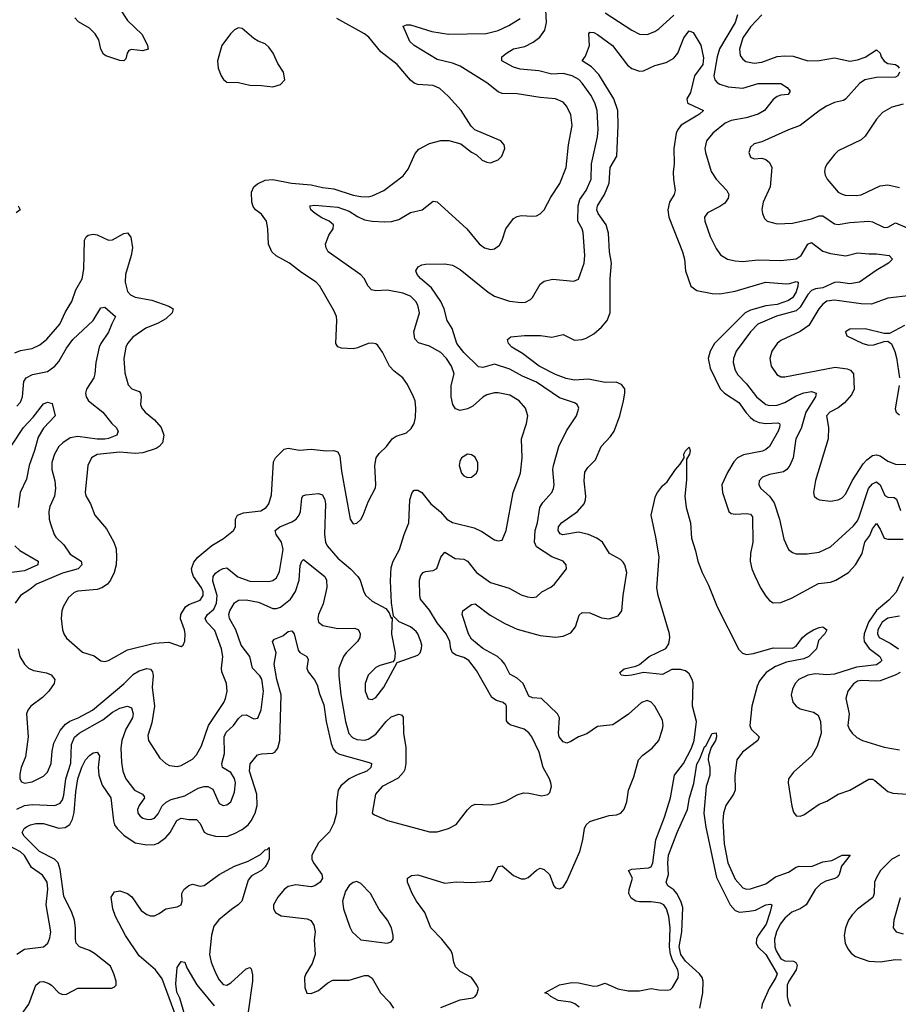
# Model space of a CAD drawing. Header units: inches. Extents: x 2001573 to 2220545, y 644482 to 846830.
# Tile 561 of 656: x 2101865 to 2106464, y 824250 to 829405. Entities that reach past the tile are written whole.
import ezdxf

# ---------------------------------------------------------------- set-up
doc = ezdxf.new("R2010")
doc.units = ezdxf.units.IN
doc.header["$MEASUREMENT"] = 0
doc.layers.add('C1802', color=7, linetype='Continuous')

msp = doc.modelspace()

# ---------------------------------------------------------------- linework, layer by layer
at = {"layer": 'C1802', "color": 5}
for points, elevation in [([(2101849.3, 825270.7), (2101890, 825290.6), (2101930, 825296.5), (2102048.6, 825291.4), (2102076.4, 825303.6), (2102090, 825320.9), (2102096.2, 825343.8), (2102106.6, 825430), (2102132.6, 825512.6), (2102135.4, 825610), (2102151.8, 825648.2), (2102175.7, 825670), (2102300.8, 825739.2), (2102350, 825779.4), (2102390, 825799.8), (2102430, 825811), (2102450, 825802.4), (2102458.5, 825770), (2102455.6, 825750), (2102421.2, 825690), (2102399.9, 825630), (2102395.1, 825590), (2102397.8, 825517.8), (2102405.4, 825470), (2102421.4, 825430), (2102466.2, 825370), (2102508.7, 825350), (2102516.8, 825336.8), (2102518.6, 825330), (2102490.8, 825290), (2102482.4, 825270), (2102483.8, 825250), (2102495.3, 825235.3), (2102510, 825224.8), (2102530, 825218.7), (2102550, 825217.8), (2102570, 825224.7), (2102590, 825247.4), (2102611.3, 825288.7), (2102631.2, 825308.8), (2102657.8, 825322.2), (2102730, 825340.8), (2102799, 825381), (2102830, 825390.8), (2102850.1, 825390.1), (2102875.4, 825375.4), (2102910, 825300.4), (2102930, 825290.4), (2102950, 825294), (2102969.6, 825310), (2102990, 825360.7), (2102994.6, 825410), (2102990, 825431.6), (2102970, 825463.1), (2102926.6, 825490), (2102924, 825510), (2102936.9, 825563.1), (2102935.1, 825650), (2102946, 825674), (2102984, 825710), (2103010, 825746.2), (2103030, 825762.7), (2103050, 825765.4), (2103090, 825744.4), (2103112.2, 825747.8), (2103129.1, 825790.9), (2103140.5, 825890), (2103132, 825952), (2103121.4, 825970), (2103083.5, 826010), (2103069.8, 826070), (2103025, 826130), (2102997.1, 826210), (2102963.4, 826270), (2102960.4, 826290), (2102964.7, 826310), (2102990, 826351.4), (2103010, 826365.4), (2103050, 826368), (2103114.7, 826354.7), (2103190, 826322.6), (2103210, 826321.5), (2103230, 826328.2), (2103282.5, 826370), (2103309.2, 826410.9), (2103327.4, 826470), (2103332.9, 826547.1), (2103341.6, 826570), (2103350, 826578.4), (2103461.6, 826490), (2103471.8, 826470), (2103472.3, 826432.3), (2103453.5, 826346.5), (2103429.6, 826290), (2103425.5, 826270), (2103429.6, 826249.6), (2103452.6, 826232.6), (2103530, 826217.8), (2103619.4, 826219.4), (2103638.3, 826210), (2103648.1, 826190), (2103645.6, 826170), (2103634, 826150), (2103574, 826090), (2103559.8, 826070), (2103535.5, 826010), (2103535.1, 825970), (2103546.5, 825870), (2103570.6, 825730), (2103588.3, 825668.3), (2103606.7, 825646.7), (2103630, 825635.9), (2103670, 825632.7), (2103690, 825637.7), (2103730, 825664.6), (2103783, 825730), (2103810, 825755.1), (2103850, 825769.1), (2103864.4, 825764.4), (2103872.2, 825752.2), (2103874.9, 825670), (2103886, 825594), (2103885.6, 825510), (2103880.9, 825479.1), (2103874.9, 825465.1), (2103846.2, 825433.8), (2103763.1, 825390), (2103728.4, 825350), (2103710.9, 825250.9), (2103722, 825242), (2103790, 825212.4), (2104010, 825152.4), (2104050, 825152), (2104109, 825170), (2104149.7, 825190.3), (2104210, 825268), (2104230, 825288), (2104250, 825297.1), (2104330, 825294), (2104370, 825300.4), (2104410, 825312.7), (2104470, 825346.4), (2104503, 825357), (2104530, 825355.8), (2104598.4, 825341.6), (2104630, 825347.3), (2104640.9, 825359.1), (2104649.5, 825390), (2104645.1, 825410), (2104638.4, 825430), (2104604.7, 825490), (2104583.8, 825570), (2104545.6, 825650), (2104531.1, 825671.1), (2104506, 825690), (2104432.9, 825712.9), (2104421.2, 825721.2), (2104413.6, 825733.6), (2104413.8, 825810), (2104410, 825817.6), (2104396.2, 825830), (2104361, 825841), (2104335.7, 825855.7), (2104256.5, 825996.5), (2104215.8, 826050), (2104190, 826066.1), (2104150, 826077.3), (2104129.8, 826090), (2104121.7, 826110), (2104116.2, 826150), (2104098, 826190), (2104050, 826246.1), (2104010, 826312.8), (2103963.5, 826370), (2103959.3, 826390), (2103958.3, 826470), (2103965.1, 826494.9), (2103977.2, 826510), (2103990, 826515.8), (2104030, 826521.3), (2104048.4, 826531.5), (2104070, 826590.7), (2104090, 826617), (2104144.2, 826584.2), (2104190, 826580.7), (2104210, 826570.2), (2104256.5, 826510), (2104330, 826457.2), (2104428.1, 826428.1), (2104490, 826394), (2104522.6, 826382.6), (2104550, 826379), (2104570, 826383.1), (2104598.4, 826410), (2104645.6, 826434.4), (2104664.7, 826450), (2104727.3, 826530), (2104725.1, 826550), (2104709.3, 826570), (2104650, 826592.2), (2104570, 826644.5), (2104560.7, 826670), (2104564.2, 826730), (2104575.5, 826770), (2104588.5, 826851.5), (2104603.7, 826876.3), (2104651.3, 826928.7), (2104659.8, 826950), (2104663.5, 826970), (2104656.5, 827050), (2104658.9, 827070), (2104687.4, 827170), (2104727.7, 827252.3), (2104778.9, 827330), (2104791.2, 827370), (2104782.9, 827390), (2104770, 827398.3), (2104690, 827424.5), (2104570, 827506.2), (2104497.5, 827537.5), (2104430, 827574.9), (2104350, 827601.8), (2104290, 827583.1), (2104267.2, 827587.2), (2104190, 827663), (2104154.1, 827710), (2104128.7, 827788.7), (2104102.7, 827830), (2104086.5, 827890), (2104068.8, 827928.8), (2104021.5, 828001.5), (2103963.8, 828050), (2103945.3, 828070), (2103939.1, 828090), (2103951.8, 828110), (2103970, 828120.9), (2103990, 828125.3), (2104090, 828126.4), (2104130, 828119.3), (2104170, 828097.1), (2104317.3, 827977.3), (2104350, 827957.2), (2104428.6, 827931.4), (2104490, 827923.2), (2104513.5, 827926.5), (2104539.6, 827940.4), (2104550, 827950.5), (2104590, 828020.5), (2104610, 828036.3), (2104654, 828046), (2104765.1, 828034.9), (2104790, 828046.8), (2104819.8, 828130), (2104823.9, 828170), (2104814.8, 828290), (2104808.9, 828310), (2104786.7, 828350), (2104788.4, 828430), (2104797.5, 828462.5), (2104831.2, 828510), (2104856.7, 828570), (2104858.5, 828650), (2104889.3, 828790.7), (2104893.7, 828830), (2104887.2, 828930), (2104875.7, 828970), (2104855.2, 829010), (2104810, 829072.2), (2104791.3, 829091.3), (2104757.4, 829110), (2104710, 829123.5), (2104650, 829119.9), (2104582.9, 829137), (2104485.2, 829145.2), (2104450, 829155.9), (2104389, 829190), (2104389.3, 829210), (2104413.7, 829230), (2104450, 829251.4), (2104510, 829265), (2104552.9, 829287.1), (2104587.5, 829312.5), (2104614.5, 829350), (2104622.6, 829390), (2104617.1, 829490)], 340), ([(2102390, 829462), (2102430, 829400.2), (2102506.3, 829326.3), (2102533.6, 829270), (2102538, 829250), (2102510, 829241.7), (2102450, 829248.6), (2102436.9, 829243.1), (2102427.2, 829230), (2102420.6, 829199.4), (2102410, 829189.8), (2102390, 829191.6), (2102315.4, 829215.4), (2102303.3, 829223.3), (2102290, 829249.6), (2102278.5, 829298.5), (2102260.6, 829330), (2102230, 829359.8), (2102173.4, 829393.4), (2102153.5, 829413.5)], 380), ([(2104930, 829440.6), (2105070, 829349.3), (2105110, 829329.2), (2105150, 829327.2), (2105190, 829342.3), (2105210, 829356.3), (2105290, 829427.7)], 340), ([(2105622.9, 829430), (2105609.6, 829390), (2105528.5, 829251.5), (2105515.5, 829210), (2105498.2, 829110), (2105503.6, 829090), (2105516.1, 829076.1), (2105530, 829067.3), (2105573.6, 829053.6), (2105650, 829046.4), (2105730, 829070.5), (2105850, 829070.1), (2105882.4, 829050), (2105899.1, 829030), (2105887.5, 829012.5), (2105850, 829009.7), (2105830, 829002), (2105810, 828986), (2105763.1, 828930), (2105730.3, 828910), (2105668.5, 828891.5), (2105590, 828876), (2105557.9, 828862.1), (2105494, 828810), (2105460.2, 828770), (2105452.2, 828730), (2105455, 828710), (2105483.9, 828610), (2105510.1, 828570.1), (2105566.5, 828510), (2105576.5, 828490), (2105573.8, 828470), (2105555.5, 828444.5), (2105530, 828426.4), (2105466.2, 828393.8), (2105450.3, 828370), (2105451.7, 828350), (2105479.1, 828270), (2105510, 828206), (2105533.4, 828173.4), (2105570, 828151.3), (2105610, 828141.6), (2105650, 828138), (2105730, 828147.4), (2105850, 828143.8), (2105930, 828152.3), (2105956.1, 828170), (2105990, 828230.2), (2106010, 828237.7), (2106070, 828193), (2106110, 828180.3), (2106190, 828167.8), (2106250, 828183.6), (2106310, 828178), (2106350, 828179.4), (2106416.3, 828170), (2106434, 828150), (2106412.2, 828130), (2106347.9, 828092.1), (2106261.3, 828030), (2106210, 828020.9), (2106150, 828030.4), (2106130, 828028.9), (2106070, 828001.2), (2106030, 827995.6), (2106010, 827987.1), (2105990, 827966.4), (2105950, 827898.7), (2105930, 827880.6), (2105826.8, 827853.2), (2105729.3, 827810), (2105691, 827770), (2105615, 827670), (2105600.9, 827630), (2105599.8, 827610), (2105610, 827568.9), (2105624.9, 827544.9), (2105670, 827498.4), (2105722.3, 827430), (2105770, 827390.1), (2105790, 827383.9), (2105830, 827387), (2105870, 827400.8), (2105930, 827435.1), (2105970, 827451.6), (2106010, 827458.5), (2106033.8, 827450), (2106030.8, 827430), (2105981.1, 827350), (2105955, 827265), (2105927.9, 827210), (2105913.1, 827110), (2105896.3, 827070), (2105880.7, 827050), (2105862.6, 827037.4), (2105790, 827023.1), (2105753.4, 827010), (2105735.8, 826990), (2105733.7, 826970), (2105744.9, 826950), (2105789.5, 826909.5), (2105814.6, 826874.6), (2105842.5, 826790), (2105865.1, 826685.1), (2105890, 826630.5), (2105910, 826615.8), (2105930, 826608.9), (2105987.9, 826607.9), (2106050, 826617.6), (2106110, 826644.4), (2106230, 826755.2), (2106250, 826781.3), (2106258.6, 826801.4), (2106307.9, 826950), (2106330, 826974.8), (2106350, 826985.2), (2106368.9, 826968.9), (2106393.8, 826913.8), (2106410, 826904.6), (2106443, 826903), (2106455, 826895), (2106475.5, 826835.5)], 340), ([(2105750.2, 829430), (2105690, 829367.6), (2105650.7, 829310), (2105632.6, 829250), (2105636.8, 829216.8), (2105650, 829197.3), (2105666.1, 829186.1), (2105710, 829177.1), (2105750, 829181.8), (2105830, 829212), (2105870, 829215.6), (2105913.2, 829213.2), (2105990, 829189.2), (2106050, 829190.2), (2106130, 829204.7), (2106210, 829186.8), (2106250, 829193.8), (2106290, 829208.6), (2106350, 829246.7), (2106369.1, 829229.1), (2106374, 829210), (2106390, 829187.3), (2106410, 829175.4), (2106450.2, 829170.2), (2106461.2, 829161.2), (2106468.7, 829150)], 360), ([(2101838.9, 827661.1), (2101870, 827672.6), (2101930, 827683.5), (2101970, 827703.2), (2102007.2, 827732.8), (2102074.4, 827810), (2102104.5, 827875.5), (2102138.8, 827930), (2102158.8, 827990), (2102191.7, 828048.2), (2102201.3, 828098.7), (2102205, 828250), (2102212.9, 828267.1), (2102224.2, 828275.7), (2102250, 828281.8), (2102270, 828278.9), (2102330, 828250.2), (2102350, 828252.1), (2102410, 828285.5), (2102430, 828288.5), (2102446.2, 828266.2), (2102455, 828210), (2102448.1, 828170), (2102418.3, 828070), (2102416.8, 828030), (2102430, 827981.1), (2102444.7, 827964.7), (2102470, 827952.5), (2102557, 827937), (2102645, 827905), (2102667.6, 827890), (2102663.8, 827870), (2102630, 827839), (2102590, 827816.4), (2102524.9, 827790), (2102456.7, 827743.3), (2102430.2, 827710), (2102421.5, 827690), (2102410.2, 827630), (2102415.5, 827555.5), (2102433.5, 827493.5), (2102451.4, 827471.4), (2102490, 827457.4), (2102498, 827450), (2102501.2, 827430), (2102498.3, 827390), (2102504.8, 827370), (2102521.6, 827350), (2102571, 827310), (2102606.2, 827270), (2102620.2, 827230), (2102611.9, 827190), (2102595.3, 827170), (2102579.6, 827160.4), (2102510, 827136.3), (2102470, 827133.9), (2102390, 827139.9), (2102270, 827127.7), (2102240.3, 827110), (2102221.2, 827070), (2102208.4, 826930), (2102212.1, 826912.1), (2102235.6, 826870), (2102258.6, 826810), (2102319.3, 826739.3), (2102358.6, 826670), (2102370, 826634.8), (2102372.6, 826590), (2102369.5, 826550), (2102358.9, 826510), (2102340.8, 826470), (2102324, 826450), (2102294.9, 826430), (2102270, 826421.6), (2102170, 826412.1), (2102150, 826406.2), (2102120, 826380), (2102092.6, 826330), (2102085.5, 826310), (2102081.5, 826270), (2102089, 826210), (2102095.6, 826190), (2102110, 826167), (2102193.9, 826093.9), (2102254.3, 826074.3), (2102290, 826047.3), (2102310, 826043.8), (2102330, 826050.3), (2102430, 826106.4), (2102570, 826140.1), (2102645.4, 826145.4), (2102710, 826123), (2102721.2, 826130), (2102729.6, 826150.3), (2102730.9, 826189.1), (2102728, 826210), (2102707.6, 826267.6), (2102709.2, 826290.8), (2102732.5, 826330), (2102750, 826342.2), (2102810, 826366), (2102826.2, 826390), (2102825.4, 826410), (2102817.3, 826430), (2102775, 826490), (2102767.2, 826510), (2102764.9, 826530), (2102775.9, 826564.1), (2102797, 826590), (2102870, 826651.7), (2102931.4, 826688.6), (2102984.7, 826730), (2102995.6, 826750), (2102995.3, 826790), (2103004.7, 826810), (2103037.1, 826822.9), (2103127.1, 826832.9), (2103156, 826850), (2103170, 826870.6), (2103183.5, 826916.5), (2103193.1, 827090), (2103204.4, 827110), (2103250, 827155.3), (2103270, 827161.6), (2103330, 827150.2), (2103390, 827156.9), (2103470, 827147.1), (2103510, 827148.9), (2103530, 827142.4), (2103540.2, 827120.2), (2103550, 827041), (2103595.3, 826790), (2103610, 826765.5), (2103630, 826768), (2103650, 826788), (2103663, 826810), (2103690, 826880.7), (2103727, 826953), (2103729.7, 826970.3), (2103723.5, 827070), (2103731.1, 827110), (2103746.5, 827133.5), (2103786, 827170), (2103814.5, 827210), (2103836, 827224), (2103890, 827242.4), (2103915, 827264.9), (2103929.7, 827290), (2103937.7, 827322.3), (2103938.5, 827370), (2103934.7, 827410), (2103927.1, 827430), (2103894.7, 827494.7), (2103871.3, 827530), (2103824.6, 827564.6), (2103800.4, 827590), (2103764.2, 827664.2), (2103739.1, 827699.1), (2103730, 827707), (2103710, 827711.8), (2103690, 827709.6), (2103633.1, 827686.9), (2103610, 827682.2), (2103550, 827685.3), (2103530, 827691.6), (2103519.8, 827710), (2103525.8, 827830), (2103523.2, 827850), (2103510, 827881.3), (2103435.4, 828010), (2103417.4, 828030), (2103340.4, 828080.4), (2103278, 828130), (2103208.1, 828168.1), (2103184.7, 828190), (2103167.2, 828230), (2103164.4, 828310), (2103156.4, 828350), (2103130, 828387.3), (2103099.5, 828410), (2103086.6, 828426.6), (2103080.4, 828450), (2103078.4, 828501.6), (2103090.7, 828529.3), (2103110, 828544.6), (2103150, 828563.7), (2103190, 828567.8), (2103287.9, 828547.9), (2103390, 828540.1), (2103450, 828525.8), (2103510, 828518.8), (2103610, 828486.7), (2103650, 828479.4), (2103690, 828477.5), (2103710, 828481.6), (2103770.5, 828509.5), (2103873.2, 828586.8), (2103898.3, 828621.7), (2103936, 828704), (2103954.1, 828725.9), (2104010, 828755.9), (2104070, 828771.6), (2104111.9, 828771.9), (2104174.4, 828754.4), (2104230, 828711.3), (2104256.8, 828696.8), (2104286, 828670), (2104310, 828658.8), (2104330, 828654.8), (2104370, 828671), (2104389, 828690), (2104405.2, 828730), (2104401.2, 828750), (2104384, 828770), (2104247.6, 828827.6), (2104228, 828848), (2104176.3, 828930), (2104110, 829002.4), (2104064, 829044), (2104030, 829059.7), (2103950, 829065.8), (2103930, 829072), (2103910, 829087.4), (2103840.3, 829170), (2103756.2, 829236.2), (2103692.3, 829312.3), (2103669.8, 829330), (2103525.1, 829410)], 380), ([(2101857.8, 826110), (2101866.5, 826070), (2101890.2, 826030.2), (2101910.4, 826010), (2101937.6, 825997.6), (2102004.7, 825984.7), (2102030, 825975.5), (2102049.1, 825950), (2102044.7, 825930), (2102017.7, 825890), (2101983.8, 825856.2), (2101923.2, 825810), (2101908.2, 825790), (2101901.3, 825770), (2101910.2, 825650), (2101894.7, 825545.3), (2101872.7, 825490), (2101865.3, 825454.7), (2101866.4, 825430), (2101874.4, 825414.4), (2101890, 825407.9), (2101930, 825414), (2101990, 825444.9), (2102010, 825465.5), (2102029.6, 825510), (2102034.9, 825574.9), (2102043.9, 825616.1), (2102076.7, 825683.3), (2102104, 825716), (2102128, 825732), (2102171.6, 825750), (2102245.4, 825790), (2102410, 825927.3), (2102461.2, 825978.8), (2102490, 825995.4), (2102530, 826007.8), (2102550, 826004), (2102560.2, 825990), (2102563.2, 825970), (2102558.6, 825910), (2102570.7, 825810), (2102557.3, 825722.7), (2102536.3, 825656.3), (2102539, 825630), (2102599, 825539), (2102630, 825510.3), (2102650, 825499.5), (2102690, 825494.3), (2102710, 825499.6), (2102770, 825533.4), (2102790, 825555.8), (2102817, 825603), (2102853.7, 825710), (2102934, 825830), (2102943.2, 825850), (2102950.8, 825890), (2102946.8, 825930), (2102923.4, 825990), (2102921.4, 826010), (2102928.6, 826070), (2102922.2, 826110), (2102887.3, 826207.3), (2102845, 826250), (2102835.4, 826270), (2102849, 826290), (2102881.9, 826318.1), (2102895.9, 826350), (2102898.6, 826390), (2102875.6, 826464.4), (2102877, 826490), (2102890, 826507.3), (2102910, 826520.2), (2102930, 826531.2), (2102950, 826534.7), (2103007, 826487), (2103070, 826465.2), (2103170, 826463.8), (2103190, 826468.1), (2103210, 826483.1), (2103224.2, 826515.8), (2103245, 826630), (2103234.7, 826670), (2103207.7, 826710), (2103202.2, 826730), (2103226.6, 826750), (2103290, 826775.9), (2103312.7, 826790), (2103327.4, 826810), (2103334.5, 826830), (2103341.1, 826898.9), (2103347.9, 826912.1), (2103362.4, 826917.6), (2103430, 826923.2), (2103450, 826917.4), (2103463, 826890), (2103466, 826870), (2103461.3, 826710), (2103466.7, 826670), (2103475.3, 826650), (2103530, 826585.2), (2103596.1, 826530), (2103635.6, 826490), (2103647.8, 826470), (2103666, 826410), (2103677, 826390), (2103710, 826360.3), (2103781.1, 826321.1), (2103799.5, 826299.5), (2103810, 826272), (2103814, 826274), (2103811.9, 826188.1), (2103830.5, 826089.5), (2103827.5, 826052.5), (2103818, 826042), (2103750, 826024.2), (2103730, 826013.3), (2103690, 825973), (2103672.7, 825930), (2103672.8, 825890), (2103689.4, 825849.4), (2103710, 825844.9), (2103730, 825855.6), (2103772, 825910), (2103840.9, 826039.1), (2103950, 826077.3), (2103960.9, 826090), (2103967.8, 826112.2), (2103969.6, 826130), (2103964.4, 826150), (2103950, 826189.4), (2103941, 826201), (2103910, 826226), (2103851.4, 826251.4), (2103822, 826282), (2103812.1, 826352.1), (2103806.3, 826466.3), (2103810, 826536), (2103819.7, 826570), (2103852.5, 826630), (2103876.8, 826710), (2103902, 826770), (2103906.8, 826890), (2103919.7, 826930), (2103930, 826941.3), (2103950, 826942), (2103970, 826928.5), (2104018, 826870), (2104067.7, 826827.7), (2104101.8, 826790), (2104130, 826772.8), (2104243.6, 826743.6), (2104284.4, 826724.4), (2104350, 826681.1), (2104370, 826676.5), (2104390, 826680.4), (2104412, 826730), (2104449, 826930), (2104485.8, 827030), (2104495.3, 827110), (2104492.4, 827210), (2104518.8, 827290), (2104524.5, 827330), (2104512.8, 827370), (2104479.7, 827410), (2104430, 827438), (2104370, 827450.8), (2104350, 827451.7), (2104310, 827439.8), (2104290, 827428.1), (2104237.9, 827382.1), (2104210, 827367), (2104170, 827358.9), (2104146.6, 827366.6), (2104131.8, 827390), (2104124.1, 827430), (2104123.9, 827490), (2104138.7, 827550), (2104125.8, 827590), (2104099.5, 827630), (2104070, 827662.9), (2104010, 827695), (2103953.5, 827713.5), (2103933, 827733), (2103928.3, 827770), (2103957.4, 827870), (2103950, 827909.6), (2103938.4, 827930), (2103910, 827957), (2103870, 827973.6), (2103790, 827989.1), (2103730, 827984.8), (2103707.3, 827990), (2103690, 828009.5), (2103668.9, 828050), (2103650, 828068), (2103479.5, 828190), (2103469.4, 828210), (2103466.6, 828230), (2103483.6, 828276.4), (2103506.6, 828310), (2103507.3, 828330), (2103485.1, 828350), (2103446.7, 828366.7), (2103412.6, 828390), (2103388.3, 828410), (2103383.7, 828430), (2103410, 828433.9), (2103530, 828422.9), (2103590, 828401.3), (2103633.7, 828373.7), (2103670, 828357.2), (2103710, 828349.6), (2103774.4, 828345.6), (2103811.4, 828348.6), (2103850, 828358.3), (2103910, 828395.4), (2103971.7, 828408.3), (2104030, 828453.7), (2104050, 828450.4), (2104205.3, 828310), (2104270, 828230.4), (2104298.8, 828210), (2104330, 828202), (2104350, 828204.9), (2104376.3, 828223.7), (2104391.5, 828250), (2104409.7, 828310), (2104450, 828363.8), (2104470, 828374.9), (2104490, 828378.7), (2104550, 828375.8), (2104570, 828378.4), (2104590, 828388.2), (2104611.2, 828410), (2104645.1, 828474.9), (2104693.1, 828546.9), (2104725.7, 828630), (2104738.7, 828750), (2104757, 828850), (2104750, 828906), (2104729.8, 828950), (2104710, 828972), (2104670, 828989.8), (2104590, 828996.8), (2104470, 829016.1), (2104390, 829018.4), (2104370, 829026.6), (2104310, 829074.8), (2104170, 829161.6), (2104130, 829177.1), (2104050, 829195.8), (2103929.6, 829270), (2103907.1, 829290), (2103872.7, 829370), (2103890, 829378), (2103910, 829377.3), (2104023.2, 829343.2), (2104110, 829329.3), (2104307.5, 829332.5), (2104370, 829347.2), (2104426.1, 829373.9), (2104484.7, 829410)], 360), ([(2104070, 824232.8), (2104170, 824273.4), (2104236.8, 824283.2), (2104249.7, 824290.3), (2104258, 824302), (2104266.3, 824330), (2104258.5, 824350), (2104229.7, 824390), (2104170, 824421.8), (2104146.6, 824446.6), (2104136.8, 824470), (2104131.3, 824510), (2104123.1, 824530), (2104074.5, 824590), (2104017.5, 824650), (2103986.2, 824730), (2103941.8, 824790), (2103920.3, 824830), (2103895.1, 824890), (2103895.1, 824910), (2103915.3, 824924.7), (2103950, 824927), (2104090, 824884.7), (2104150, 824890.3), (2104230, 824887.6), (2104325.4, 824894.6), (2104336.5, 824903.5), (2104370, 824970.5), (2104390, 824974.9), (2104450, 824923.7), (2104490, 824906.7), (2104510, 824906), (2104526.5, 824913.5), (2104570, 824952.7), (2104590, 824961.6), (2104610, 824954.9), (2104638, 824930), (2104660.5, 824870), (2104670, 824859.1), (2104690, 824854.9), (2104710, 824863), (2104730, 824894.8), (2104797.7, 825050), (2104813.4, 825110), (2104822.5, 825170), (2104830.9, 825189.1), (2104850, 825206.6), (2104870, 825214.6), (2104950, 825237.7), (2104990, 825241), (2105012.2, 825250), (2105028.5, 825271.5), (2105042.6, 825310), (2105052.1, 825370), (2105079.6, 825440.4), (2105103.9, 825530), (2105126.3, 825553.7), (2105175.7, 825590), (2105210.5, 825630), (2105230.5, 825690), (2105233.4, 825710), (2105230, 825738), (2105190, 825811.1), (2105170, 825831.9), (2105150, 825839.8), (2105120.3, 825830), (2105051.3, 825768.7), (2104970, 825713), (2104890, 825704.5), (2104833.8, 825666.2), (2104790, 825649.8), (2104750, 825624.8), (2104730, 825617.7), (2104710, 825624), (2104688.7, 825650), (2104685.7, 825670), (2104690.6, 825750), (2104679.8, 825770), (2104596.3, 825850), (2104550, 825854.5), (2104530, 825862.2), (2104499.9, 825930), (2104470, 825956.4), (2104430, 825977.7), (2104404.1, 826030), (2104388.2, 826050), (2104365.5, 826070), (2104290, 826111.8), (2104230, 826161.7), (2104214.1, 826190), (2104182, 826290), (2104185.6, 826310), (2104230, 826343.6), (2104250, 826346.7), (2104327.7, 826287.7), (2104404, 826244), (2104470, 826213.6), (2104590, 826180.6), (2104670, 826171.7), (2104710, 826176.5), (2104750, 826194.3), (2104774, 826226), (2104792.9, 826287.1), (2104810, 826300.2), (2104850, 826299.1), (2104910, 826272.6), (2104950, 826267.3), (2104997.3, 826282.7), (2105017.7, 826310), (2105024.7, 826390), (2105042.7, 826510), (2105032.9, 826550), (2105024.2, 826564.2), (2105010, 826577.8), (2104953.3, 826610), (2104916.4, 826670), (2104885.4, 826690), (2104843.1, 826710), (2104790, 826721.2), (2104708, 826708), (2104693.4, 826713.4), (2104683.9, 826730), (2104686.1, 826750), (2104701, 826770), (2104784.7, 826830), (2104819.9, 826870), (2104827.5, 826890), (2104828.7, 826910), (2104820.2, 826990), (2104824.1, 827035.9), (2104839.7, 827060.3), (2104879.9, 827100.1), (2104909.7, 827170), (2104957.9, 827222.1), (2104976.5, 827250), (2105007.2, 827330), (2105026.5, 827410), (2105033.1, 827450), (2105032, 827472), (2105014.8, 827494.8), (2104987.5, 827507.5), (2104930, 827505.8), (2104842.9, 827522.9), (2104770, 827517.4), (2104726.2, 827526.2), (2104670, 827547.1), (2104583.9, 827590), (2104497.3, 827657.3), (2104440.5, 827690), (2104424.2, 827710), (2104418, 827730), (2104436.3, 827743.7), (2104508.2, 827751.8), (2104591.4, 827751.4), (2104650, 827742.1), (2104710, 827755.6), (2104770, 827727.1), (2104810, 827730.2), (2104830, 827736.5), (2104870, 827759.7), (2104910, 827794), (2104939.5, 827830), (2104955.5, 827870), (2104955.9, 828050), (2104962.6, 828130), (2104952.7, 828190), (2104946.9, 828286.9), (2104934.4, 828330), (2104892.7, 828390), (2104886.1, 828410), (2104888.9, 828430), (2104925.8, 828490), (2104951.3, 828548.7), (2104955.3, 828630), (2104991.2, 828690), (2104997.2, 828850), (2104995.4, 828930), (2104975.5, 828990), (2104897.3, 829117.3), (2104858.4, 829158.4), (2104809.6, 829190), (2104826, 829214), (2104847.2, 829270), (2104843.6, 829330), (2104850, 829339.1), (2104870, 829336.9), (2104890, 829327.2), (2104968.9, 829270), (2105047.3, 829167.3), (2105070, 829148.3), (2105110, 829134.7), (2105130, 829137.2), (2105190, 829165.3), (2105250, 829180.4), (2105290, 829203.7), (2105309.8, 829230.2), (2105342.2, 829310), (2105370, 829346.8), (2105390, 829338), (2105430, 829270.6), (2105445.1, 829205.1), (2105441.5, 829170), (2105397.1, 829110), (2105375.9, 829024.1), (2105358, 828990), (2105360.4, 828970), (2105365.4, 828965.4), (2105444, 828930), (2105423.7, 828910), (2105327.9, 828852.1), (2105310.7, 828830), (2105302, 828810), (2105288.8, 828730), (2105291.7, 828650), (2105286.5, 828606.5), (2105287.1, 828570), (2105296.9, 828510), (2105290.3, 828490), (2105266.2, 828450), (2105257.8, 828410), (2105263.5, 828370), (2105335.3, 828190), (2105344.8, 828150), (2105350.2, 828090), (2105378.6, 828010), (2105410, 827987.3), (2105490, 827970.8), (2105530, 827970.1), (2105610, 827983.3), (2105769.6, 828030.4), (2105877.9, 828022.1), (2105896.7, 828023.4), (2105930, 828034.2), (2105939.3, 828030), (2105939, 828010), (2105930, 827979.3), (2105912.7, 827950), (2105890, 827934.5), (2105830, 827912.9), (2105770, 827907.3), (2105690, 827884.6), (2105661.9, 827870), (2105502.8, 827710), (2105478.6, 827670), (2105469.6, 827630.4), (2105479.6, 827579.6), (2105532.5, 827472.5), (2105554.3, 827450), (2105630, 827400.7), (2105667.1, 827347.1), (2105690, 827322), (2105710, 827306.1), (2105735.8, 827295.8), (2105770, 827291), (2105833.5, 827293.5), (2105841.6, 827290), (2105843.7, 827283.7), (2105843.2, 827270), (2105834.6, 827250), (2105789.2, 827170), (2105770, 827153.5), (2105753.8, 827146.2), (2105654.2, 827125.8), (2105621.8, 827110), (2105603.5, 827090), (2105570, 827034.7), (2105540.5, 826970), (2105544.4, 826930), (2105576.5, 826830), (2105590, 826818.9), (2105610, 826815.7), (2105670, 826819.8), (2105690, 826816.6), (2105701.8, 826801.8), (2105703, 826670), (2105691, 826610), (2105688.5, 826570), (2105697.5, 826530), (2105712.9, 826492.8), (2105742.9, 826430), (2105770, 826385.7), (2105790, 826363.6), (2105810, 826352.4), (2105850, 826353.7), (2105904.6, 826375.4), (2106047.1, 826452.9), (2106110, 826459.5), (2106138, 826470), (2106203.5, 826510), (2106241, 826550), (2106274.5, 826610), (2106289.4, 826670), (2106315.2, 826704.8), (2106330, 826738.7), (2106350, 826767), (2106370, 826736.5), (2106390, 826689.6), (2106410, 826684.3), (2106490, 826685.2)], 320), ([(2106470.2, 829130), (2106462.4, 829110), (2106450, 829103.8), (2106350, 829102.7), (2106289.7, 829090.3), (2106260.9, 829070), (2106190.1, 828989.9), (2106177.7, 828982.3), (2106130, 828970.7), (2106087.6, 828952.4), (2106050, 828928.2), (2105950, 828849.8), (2105890, 828827.9), (2105750, 828765.6), (2105710, 828755.1), (2105690, 828738), (2105682.4, 828710), (2105690, 828684), (2105710, 828676.3), (2105750, 828680.5), (2105770, 828673), (2105790, 828657.3), (2105802, 828630), (2105792.9, 828530), (2105756.9, 828450), (2105750.2, 828410.2), (2105752.8, 828390), (2105764.5, 828364.5), (2105778, 828350), (2105830, 828335.5), (2105910, 828339.2), (2106010, 828361.5), (2106050, 828378.4), (2106070, 828377.7), (2106130, 828336.6), (2106150, 828332.8), (2106210, 828342.5), (2106310, 828350.1), (2106330, 828347), (2106390, 828317.2), (2106410, 828319.1), (2106450, 828341.2), (2106510, 828314.3)], 360), ([(2106490, 828962.9), (2106430, 828946.6), (2106381.5, 828918.5), (2106350, 828883), (2106290, 828795.1), (2106270, 828775.8), (2106150, 828717.4), (2106130, 828699.6), (2106092, 828650), (2106082, 828630), (2106078.7, 828610), (2106082, 828590), (2106092.4, 828570), (2106150, 828502.4), (2106170, 828490.3), (2106186.7, 828486.7), (2106244.3, 828484.3), (2106270, 828488.4), (2106370, 828534.7), (2106410, 828539.6), (2106470, 828525.5)], 380), ([(2101857, 828430), (2101868.2, 828410), (2101845.9, 828394.1)], 380), ([(2106530, 827961.2), (2106410, 827946.9), (2106324.4, 827915.6), (2106270, 827917.1), (2106130, 827935.4), (2106090, 827930.8), (2106070, 827915.9), (2106048.8, 827890), (2105995.6, 827804.4), (2105950, 827772.3), (2105850, 827724.2), (2105830, 827709.7), (2105802.8, 827670), (2105791.5, 827630), (2105799.6, 827590), (2105827.7, 827547.7), (2105850, 827535.6), (2105870, 827535.5), (2106134.6, 827585.4), (2106196.8, 827576.8), (2106214.3, 827570), (2106230.2, 827550), (2106232.9, 827470), (2106220.1, 827439.9), (2106182, 827398), (2106150, 827373.1), (2106106, 827350), (2106089.1, 827330), (2106099.7, 827270), (2106096.3, 827210), (2106031.7, 826991.7), (2106020.3, 826930), (2106023, 826910), (2106037.3, 826897.3), (2106051.7, 826891.7), (2106110, 826883.9), (2106150, 826891.4), (2106170, 826902), (2106190, 826923.1), (2106222.9, 826990), (2106280.3, 827079.7), (2106298.9, 827101.1), (2106330, 827123.7), (2106350, 827126.9), (2106370, 827120.9), (2106410, 827092.8), (2106450, 827077.6), (2106530, 827076.5)], 360), ([(2101850, 827380.6), (2101870, 827402.4), (2101879.6, 827430), (2101887.4, 827510), (2101899.3, 827530), (2101932.5, 827547.5), (2102010, 827562.2), (2102049, 827590), (2102070, 827615.5), (2102110, 827685), (2102143, 827730), (2102249.4, 827830.6), (2102290, 827895.3), (2102310, 827899.5), (2102367.2, 827850), (2102347, 827813), (2102330, 827767.8), (2102289.4, 827710), (2102280.5, 827690), (2102263, 827610), (2102259, 827550), (2102252.7, 827530), (2102214.5, 827470), (2102210.1, 827450), (2102213.2, 827430), (2102224.6, 827410), (2102300.8, 827350), (2102346.7, 827290), (2102369.3, 827269.3), (2102380.2, 827250), (2102373.6, 827230), (2102330, 827211.5), (2102310, 827208), (2102270, 827208.1), (2102170, 827222.9), (2102130, 827215.2), (2102091, 827190), (2102069.4, 827170), (2102046.4, 827130), (2102033.2, 827086.8), (2102033.2, 827050), (2102048.7, 826990), (2102053.2, 826950), (2102046.5, 826910), (2102023.7, 826856.3), (2102017.7, 826830), (2102019.7, 826790), (2102025.8, 826765.8), (2102044.9, 826710), (2102054.8, 826694.8), (2102095.9, 826655.9), (2102130, 826606.7), (2102186.4, 826570), (2102190.2, 826549.8), (2102171.1, 826528.9), (2102090, 826507.3), (2101952.3, 826450), (2101918.3, 826421.7), (2101868.8, 826390), (2101841.1, 826350)], 360), ([(2106497.3, 827802.7), (2106418.5, 827761.5), (2106390, 827760.9), (2106290, 827786.6), (2106210, 827784.5), (2106188.7, 827770), (2106194.8, 827750), (2106278.8, 827710), (2106310, 827700.9), (2106337, 827703), (2106390, 827720.5), (2106410, 827720.7), (2106428.4, 827708.4), (2106446.7, 827666.7), (2106454.6, 827634.6), (2106470.2, 827530)], 380), ([(2106469.1, 827490), (2106447.2, 827367.2), (2106453.4, 827350), (2106470, 827335.5)], 380), ([(2101823.1, 827176.9), (2101885.4, 827270), (2101936.4, 827323.6), (2101990, 827394), (2102010, 827402), (2102034.6, 827394.6), (2102050.3, 827330), (2101990, 827266.2), (2101961.4, 827218.6), (2101943.3, 827150), (2101915.3, 827070), (2101900.7, 826999.3), (2101867.1, 826930), (2101856.6, 826850)], 340), ([(2104793.9, 824233.9), (2104771.7, 824251.7), (2104750, 824261), (2104684, 824270), (2104646, 824290), (2104630, 824305.1), (2104613.2, 824310), (2104690, 824351.8), (2104756.2, 824363.8), (2104790, 824361.5), (2104870, 824345), (2104890, 824346.9), (2104930, 824361.1), (2104996.3, 824330), (2105050, 824320.5), (2105110, 824320.2), (2105170, 824332.6), (2105210, 824325.4), (2105256.2, 824323.8), (2105272.4, 824327.6), (2105283, 824337), (2105311.6, 824388.4), (2105313.8, 824410), (2105309.9, 824430), (2105281.6, 824481.6), (2105271.6, 824511.6), (2105267, 824550), (2105270.7, 824650.7), (2105263.2, 824710), (2105250.5, 824750), (2105237.5, 824770), (2105219.7, 824779.7), (2105170, 824786.1), (2105110, 824785.4), (2105089.6, 824789.6), (2105065.3, 824805.3), (2105054, 824830), (2105055, 824850), (2105073.7, 824910), (2105052, 824950), (2105070, 824958), (2105156.1, 824963.9), (2105170, 824970.2), (2105179.9, 824990), (2105194.3, 825110), (2105241.1, 825230), (2105272.5, 825330), (2105291.9, 825450), (2105340.1, 825510), (2105380.9, 825590), (2105396.2, 825630), (2105407.6, 825730), (2105386.3, 825810), (2105390.4, 825930.4), (2105385.9, 825950), (2105370, 825979.1), (2105350, 825995.5), (2105323.3, 826003.3), (2105278.3, 826001.7), (2105230, 825976.9), (2105130, 825986.1), (2105070, 825972.5), (2105038, 825970), (2105013.3, 825973.3), (2105007.2, 825987.2), (2105030, 826005.2), (2105090, 826019.5), (2105110, 826029.3), (2105159.8, 826070), (2105247.1, 826112.9), (2105263.2, 826136.8), (2105269.1, 826170), (2105267.3, 826190), (2105206.6, 826390), (2105200.4, 826430), (2105212.2, 826592.2), (2105195.7, 826695.7), (2105169.8, 826810), (2105193.3, 826910), (2105203.5, 826930), (2105230, 826964.4), (2105254.9, 826985.1), (2105298, 827050), (2105322.6, 827077.4), (2105342.7, 827110), (2105342.4, 827130), (2105350, 827146.8), (2105370, 827166), (2105374, 827150), (2105371.2, 827130), (2105356.3, 827103.7), (2105355.8, 826995.7), (2105346.2, 826910), (2105354.1, 826850), (2105375.9, 826770), (2105381.6, 826690), (2105403.3, 826623.2), (2105414.6, 826570), (2105438, 826510), (2105470, 826443.7), (2105515.5, 826330), (2105630, 826107.9), (2105648.2, 826088.2), (2105670, 826081.7), (2105706.4, 826086.4), (2105810, 826115.3), (2105910, 826114.3), (2105930, 826124.7), (2105963.6, 826170), (2105985.4, 826190), (2106020.5, 826210), (2106050, 826222.4), (2106070, 826225.3), (2106090.3, 826210.2), (2106079.5, 826190), (2106046.2, 826153.8), (2106036.1, 826110), (2105995.2, 826070), (2105970, 826058.1), (2105878.8, 826041.2), (2105821.1, 826018.9), (2105772.8, 825987.2), (2105736.9, 825943.1), (2105725, 825915), (2105697.3, 825810), (2105686.8, 825710), (2105693.8, 825690), (2105736.3, 825650), (2105729.3, 825630), (2105648.8, 825570), (2105619.8, 825530), (2105608.1, 825448.1), (2105610.2, 825370), (2105602.2, 825350), (2105561.7, 825290), (2105550.1, 825250), (2105546.6, 825210), (2105553.1, 825090), (2105572.6, 824990), (2105610, 824905), (2105650, 824860.2), (2105670, 824851.7), (2105690, 824854.3), (2105770, 824880.4), (2105822.2, 824917.8), (2105890, 824940.7), (2105930, 824968.3), (2105946.2, 824973.8), (2106010, 824970.8), (2106070, 824996.4), (2106116.9, 825003.1), (2106170, 825030.1), (2106212.2, 825030), (2106166.8, 824973.2), (2106155, 824930), (2106144.1, 824915.9), (2106132.4, 824907.6), (2106085.4, 824894.6), (2106059.5, 824880.5), (2106028.7, 824851.3), (2105982.6, 824770), (2105950.2, 824750), (2105907.2, 824732.8), (2105870, 824700.8), (2105846.7, 824670), (2105825.9, 824630), (2105816.1, 824590), (2105817.4, 824550), (2105824.3, 824530), (2105850, 824487.5), (2105870, 824477.5), (2105914.9, 824474.9), (2105928.3, 824468.3), (2105935, 824455), (2105930.4, 824429.6), (2105890.8, 824370), (2105883, 824350), (2105883.2, 824290), (2105890, 824259.1), (2105899.8, 824239.8)], 280), ([(2101840.2, 826650), (2101865.7, 826625.7), (2101962.4, 826570), (2101960.3, 826550), (2101890, 826519.3), (2101810.5, 826509.5)], 340), ([(2106490, 826487), (2106453.2, 826406.8), (2106414, 826366), (2106350, 826311.4), (2106308.2, 826250), (2106285.9, 826190), (2106283.2, 826170), (2106286.4, 826150), (2106312.4, 826112.4), (2106367.1, 826070), (2106377.4, 826050), (2106370, 826040.3), (2106350, 826026.6), (2106245.8, 826014.2), (2106130, 825978), (2106090, 825975.3), (2106030, 825980.6), (2105990, 825973.5), (2105942.8, 825950), (2105924.8, 825930), (2105910, 825899.7), (2105903.5, 825870), (2105912.2, 825832.2), (2105930.1, 825810.1), (2105950, 825797.4), (2106019.7, 825779.7), (2106044.1, 825764.1), (2106057.4, 825730), (2106059.8, 825670), (2106038.8, 825601.2), (2106011, 825550), (2105915, 825465), (2105890.2, 825430), (2105887.8, 825410), (2105907.5, 825287.5), (2105916, 825256), (2105930, 825236.4), (2105950, 825234.6), (2105970, 825241.5), (2106050, 825298), (2106090, 825313.8), (2106149.9, 825350.1), (2106210, 825371.3), (2106310, 825429.1), (2106330, 825427.9), (2106341.4, 825421.4), (2106410, 825363.2), (2106435, 825355), (2106510, 825350.1)], 320), ([(2106470, 826281.6), (2106410, 826272), (2106380.3, 826250), (2106358, 826210), (2106355.7, 826190), (2106364.7, 826170), (2106421.1, 826141.1), (2106464.7, 826110)], 340), ([(2101868.8, 824190), (2101912.8, 824250), (2101949.4, 824350.6), (2101970, 824367.5), (2101990, 824368.6), (2102018.1, 824358.1), (2102031.2, 824350), (2102070, 824309.2), (2102090, 824300.2), (2102110, 824303), (2102170, 824334.5), (2102345.1, 824334.9), (2102359.7, 824340.3), (2102369.6, 824350.4), (2102369.6, 824370.4), (2102358.5, 824410), (2102340.8, 824450), (2102256.4, 824516.4), (2102230.8, 824530.8), (2102178.7, 824550), (2102160.5, 824570), (2102156.7, 824590), (2102157.6, 824650), (2102151.6, 824690), (2102138.6, 824730), (2102095.6, 824815.6), (2102076.1, 824956.1), (2102065.6, 824990), (2102047.2, 825010), (2101969, 825049), (2101888.2, 825130), (2101878.2, 825150), (2101888.4, 825170), (2101901.1, 825178.9), (2101922.4, 825190), (2101950, 825196.9), (2101990, 825196.5), (2102070, 825171.5), (2102103.8, 825176.2), (2102128.1, 825191.9), (2102141.6, 825218.4), (2102150, 825254), (2102158.5, 825361.5), (2102169.2, 825430), (2102190, 825491.8), (2102210, 825530.2), (2102230, 825553), (2102250, 825566.7), (2102270, 825570.2), (2102283.6, 825550), (2102276.3, 825490), (2102279.3, 825450), (2102297.5, 825397.4), (2102342.9, 825330), (2102356, 825210), (2102362.2, 825190), (2102375.7, 825170), (2102410, 825135.7), (2102470, 825094.8), (2102530, 825084.6), (2102570, 825086.7), (2102590, 825093.5), (2102630, 825123.7), (2102651.9, 825150), (2102687.5, 825212.5), (2102710, 825224.5), (2102750, 825217.2), (2102790, 825216.5), (2102810, 825197), (2102830.7, 825150.7), (2102850, 825139.8), (2102890, 825129.5), (2102950, 825128.3), (2102990, 825143.2), (2103030, 825165), (2103061, 825190), (2103076.7, 825210), (2103097.1, 825250), (2103108.3, 825290), (2103106.1, 825350), (2103067.8, 825470), (2103071, 825509), (2103110, 825556), (2103130, 825561.7), (2103190, 825563.8), (2103200.8, 825570), (2103216.6, 825590), (2103227.4, 825630), (2103233.3, 825870), (2103210.9, 825950), (2103197.5, 826030), (2103207.2, 826090), (2103187.6, 826150), (2103199.2, 826160.8), (2103242, 826178), (2103270, 826202.3), (2103290, 826205.3), (2103301.5, 826190), (2103323.1, 826103.1), (2103330.9, 826090.9), (2103368, 826070), (2103375.4, 826055.4), (2103367.9, 826010), (2103374.4, 825990), (2103408.5, 825948.5), (2103422.3, 825922.3), (2103434.7, 825874.7), (2103457.5, 825817.5), (2103469.6, 825730), (2103495.6, 825615.6), (2103506.8, 825586.8), (2103519.8, 825570), (2103538.5, 825558.5), (2103695, 825515), (2103706.4, 825510), (2103706.6, 825506.6), (2103703.5, 825490), (2103682.6, 825470), (2103627.6, 825450), (2103590.2, 825430), (2103546.2, 825393.9), (2103532.7, 825370), (2103523.8, 825310), (2103524, 825250), (2103510, 825198.9), (2103487.1, 825152.9), (2103430, 825095.1), (2103395, 825030), (2103394, 825010), (2103403.5, 824990), (2103446.1, 824930), (2103449.5, 824910), (2103437.6, 824890), (2103410, 824869.3), (2103390, 824865.6), (2103310, 824875.7), (2103270, 824867.3), (2103250, 824851.6), (2103216.3, 824810), (2103194.4, 824770), (2103192.8, 824750), (2103203.7, 824730), (2103233.5, 824713.5), (2103370, 824697.4), (2103388.5, 824688.5), (2103404.8, 824664.8), (2103412.4, 824630), (2103406.8, 824586.8), (2103411.2, 824510), (2103396.9, 824463.1), (2103363.1, 824410), (2103356.5, 824390), (2103358, 824338), (2103368.7, 824308.7), (2103390, 824306.7), (2103430, 824322), (2103478, 824362), (2103504.5, 824375.5), (2103590, 824376.5), (2103670, 824400.2), (2103690, 824400.2), (2103710, 824386.5), (2103754, 824310), (2103800.4, 824260.4), (2103822.3, 824230)], 320), ([(2106473.6, 825986.4), (2106447.7, 825972.3), (2106370, 825943.8), (2106350, 825941), (2106270, 825945.3), (2106250, 825940.7), (2106230, 825928.1), (2106200.9, 825890), (2106189.3, 825850), (2106206.7, 825770), (2106200.3, 825710), (2106208.3, 825688.3), (2106222.4, 825670), (2106247.2, 825647.2), (2106276.3, 825630), (2106390, 825595.2), (2106470, 825582.8)], 340), ([(2105426.2, 824230), (2105440.9, 824310), (2105442.1, 824370), (2105437.3, 824390), (2105423.9, 824410), (2105350, 824474.7), (2105325.1, 824510), (2105317.3, 824550), (2105330.3, 824630), (2105336.1, 824756.1), (2105325.6, 824790), (2105304.1, 824830), (2105289.3, 824849.3), (2105257.2, 824870), (2105249.9, 824890), (2105261.6, 824930), (2105257.3, 824990), (2105262.2, 825030), (2105306.4, 825150), (2105360.3, 825270), (2105371.1, 825330), (2105393.4, 825406.6), (2105410, 825507.6), (2105425.5, 825534.5), (2105450, 825597.3), (2105457.1, 825602.9), (2105490, 825668.2), (2105510, 825670.8), (2105512.6, 825650), (2105507.2, 825630), (2105485.4, 825594.6), (2105470.3, 825550), (2105468.9, 825530), (2105477.6, 825490), (2105477, 825450), (2105458.5, 825390), (2105446.7, 825250), (2105456.7, 825176.7), (2105512.9, 824912.9), (2105584.8, 824770), (2105610, 824740.9), (2105632.9, 824732.9), (2105683.2, 824736.8), (2105716.7, 824743.3), (2105770, 824770.8), (2105794.7, 824774.7), (2105801.6, 824770), (2105794.4, 824734.4), (2105772.1, 824670), (2105730.5, 824610), (2105721.6, 824590), (2105720.9, 824570), (2105728.4, 824550), (2105770.2, 824510.2), (2105830.5, 824410), (2105824, 824390), (2105788.3, 824331.7), (2105751.1, 824250), (2105748, 824228)], 260), ([(2101850, 824511.9), (2101890, 824538), (2101990, 824550.3), (2102011.8, 824570), (2102022.9, 824597.1), (2102028, 824630), (2102002.8, 824770), (2102012.6, 824852.6), (2102008.5, 824890), (2101985, 824925), (2101926.5, 824966.5), (2101890, 825029.1), (2101870, 825048.8), (2101803.7, 825083.7)], 340), ([(2102684.2, 824184.2), (2102610, 824382.9), (2102575.7, 824430), (2102490, 824502.7), (2102418.1, 824610), (2102366.9, 824710), (2102352.7, 824750), (2102343.6, 824810), (2102361.3, 824838.7), (2102390, 824843.1), (2102430, 824830.2), (2102451.7, 824811.7), (2102500.6, 824740.6), (2102530, 824719.2), (2102550, 824712.2), (2102570, 824713), (2102595.5, 824724.5), (2102630, 824748.9), (2102690, 824760.2), (2102709.5, 824770), (2102714.8, 824790), (2102714.4, 824830), (2102725.1, 824850), (2102750, 824872.1), (2102770, 824878.8), (2102810, 824868.7), (2102830, 824872.5), (2102909.9, 824930.1), (2102990, 824973.2), (2103061.6, 824998.4), (2103125.4, 825034.6), (2103150, 825058), (2103160.2, 825059.8), (2103170.3, 825070.3), (2103170.9, 825010.9), (2103162.5, 824990), (2103150.5, 824970), (2103130.5, 824950), (2103078, 824922), (2103060.4, 824899.6), (2103028, 824790), (2103009.5, 824770), (2102973.3, 824746.7), (2102907.9, 824692.1), (2102881.9, 824658.1), (2102869, 824611), (2102857.9, 824510), (2102867.2, 824470), (2102890, 824414.7), (2102910, 824378), (2102930, 824354), (2102950, 824350.2), (2102970, 824362.4), (2103050, 824435.5), (2103070, 824442.3), (2103076.1, 824436.1), (2103083.2, 824403.2), (2103083.9, 824370), (2103060.8, 824210)], 280), ([(2106470, 825030.8), (2106430, 825009.9), (2106371.8, 824950), (2106350, 824914), (2106340.1, 824890), (2106337.3, 824830), (2106330.4, 824809.6), (2106250, 824747.4), (2106222.2, 824717.8), (2106204.3, 824690), (2106188.4, 824650), (2106181.1, 824610), (2106185.8, 824570), (2106199.4, 824539.4), (2106217.2, 824517.2), (2106240.7, 824500.7), (2106310, 824476), (2106370, 824472.2), (2106450, 824485), (2106481.8, 824481.8)], 320), ([(2106473.7, 824806.3), (2106440.3, 824690), (2106437.4, 824650), (2106453, 824630), (2106490, 824618.9)], 340), ([(2102730, 824193.6), (2102702.6, 824282.6), (2102687.5, 824312.5), (2102682.3, 824357.7), (2102690, 824442), (2102710, 824474), (2102730, 824470.8), (2102740.7, 824440.7), (2102792.1, 824352.1), (2102882.2, 824242.2)], 260)]:
    msp.add_lwpolyline(points, dxfattribs=dict(at, elevation=elevation))
for points, elevation in [([(2103010, 829361.6), (2102990, 829351.6), (2102968.4, 829330), (2102924, 829270), (2102900.7, 829190), (2102904, 829150), (2102919.3, 829110), (2102931.8, 829091.8), (2102950, 829077.1), (2103010, 829075.5), (2103070, 829061.6), (2103130, 829060.5), (2103190, 829053.4), (2103230, 829064.9), (2103252.7, 829090), (2103246.6, 829130), (2103215.8, 829175.8), (2103191.2, 829230), (2103170, 829260.7), (2103150, 829278), (2103112.6, 829292.6), (2103090, 829307), (2103030, 829358.4)], 420), ([(2104210, 827129.4), (2104177.3, 827110), (2104168.5, 827091.5), (2104165.3, 827070), (2104177.6, 827030), (2104190, 827016.4), (2104210, 827007.4), (2104230, 827008.9), (2104255.6, 827030), (2104263.6, 827050), (2104263.9, 827083.9), (2104250, 827115.1), (2104230, 827126.6)], 380), ([(2103630, 824892.3), (2103610, 824887), (2103590, 824872.3), (2103570, 824842.7), (2103554.6, 824790), (2103560.9, 824750), (2103593.3, 824653.3), (2103606, 824630), (2103650, 824587.2), (2103789.4, 824570.6), (2103810, 824576), (2103819.3, 824590), (2103820.7, 824610), (2103811.1, 824650), (2103791.1, 824690), (2103746.9, 824746.9), (2103702, 824830), (2103650, 824882.9)], 340)]:
    msp.add_lwpolyline(points, close=True, dxfattribs=dict(at, elevation=elevation))

doc.saveas('drawing.dxf')
